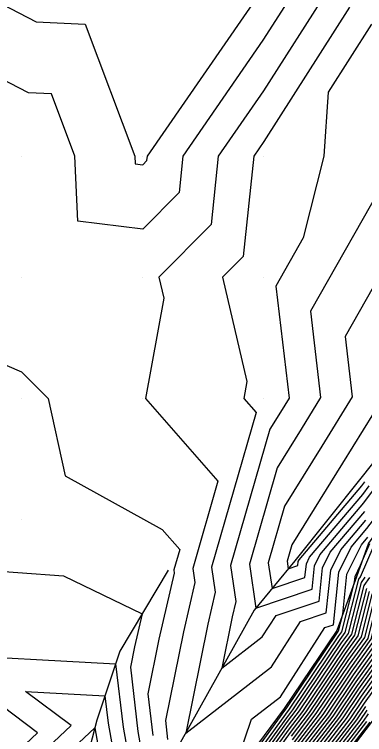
# Model space of a CAD drawing. Extents: x 2188792 to 2191981, y 386090 to 389710.
# Drawn here: x 2191269.6 to 2191298.5, y 388772.5 to 388832 of the extents above; entities that cross this region are included whole.
import ezdxf

# ---------------------------------------------------------------- set-up
doc = ezdxf.new("R2010")
doc.units = 0
for name, color, linetype in [('DTM Contours Major', 7, 'Continuous'), ('DTM Contours Minor', 7, 'Continuous'), ('Exist DTM QL2 LIDAR Elevation Point', 7, 'Continuous'), ('PH Exist DTM Breakline', 7, 'Continuous')]:
    doc.layers.add(name, color=color, linetype=linetype)

msp = doc.modelspace()

# ---------------------------------------------------------------- linework, layer by layer
at = {"layer": 'DTM Contours Major'}
for points in [[(2191292.899, 388770.903), (2191295.382, 388774.132), (2191297.622, 388777.463), (2191299.634, 388780.255), (2191300.284, 388782.813), (2191302.092, 388785.345), (2191302.753, 388786.893), (2191303.94, 388788.469), (2191304.844, 388789.054), (2191306.772, 388791.753), (2191311.035, 388795.862), (2191314.121, 388798.832), (2191316.822, 388801.471), (2191319.914, 388804.447), (2191322.615, 388807.085), (2191325.262, 388809.822), (2191328.859, 388813.049), (2191331.54, 388815.829), (2191333.454, 388818.145), (2191335.717, 388822.042), (2191337.06, 388823.882), (2191340.605, 388827.406), (2191341.978, 388829.191), (2191347.591, 388835.437)], [(2191292.503, 388772.405), (2191294.002, 388774.354), (2191297.076, 388778.923), (2191298.283, 388780.6), (2191299.169, 388784.079), (2191300.142, 388785.443), (2191301.035, 388787.532), (2191302.636, 388789.66), (2191303.857, 388790.45), (2191305.012, 388792.067), (2191310.724, 388797.572), (2191312.614, 388799.392), (2191316.22, 388802.913), (2191318.139, 388804.761), (2191321.731, 388808.269), (2191325.251, 388811.908), (2191327.472, 388813.901), (2191331.025, 388817.585), (2191332.183, 388818.987), (2191335.18, 388824.147), (2191335.642, 388824.779), (2191340.341, 388829.451), (2191340.737, 388829.965), (2191344.785, 388834.47)], [(2191293.294, 388769.401), (2191296.761, 388773.911), (2191298.169, 388776.003), (2191300.984, 388779.911), (2191301.4, 388781.546), (2191304.042, 388785.247), (2191304.472, 388786.253), (2191305.243, 388787.278), (2191305.831, 388787.658), (2191308.532, 388791.439), (2191311.346, 388794.152), (2191315.628, 388798.273), (2191317.425, 388800.029), (2191321.688, 388804.133), (2191323.499, 388805.901), (2191325.273, 388807.735), (2191330.246, 388812.197), (2191332.056, 388814.074), (2191334.725, 388817.303), (2191336.254, 388819.937), (2191338.479, 388822.985), (2191340.869, 388825.361), (2191343.22, 388828.417), (2191347.017, 388832.643)], [(2191299.096, 388831.174), (2191295.525, 388825.572), (2191295.183, 388820.277), (2191293.48, 388813.526), (2191291.224, 388809.554), (2191292.301, 388800.311), (2191291.588, 388799.157), (2191290.714, 388797.743), (2191287.474, 388786.479), (2191287.904, 388783.506), (2191287.613, 388782.251), (2191286.752, 388778.008), (2191290.096, 388780.592), (2191291.228, 388782.358), (2191294.794, 388783.548), (2191295.076, 388786.284), (2191295.711, 388787.582), (2191298.553, 388790.945)], [(2191287.199, 388767.11), (2191292.108, 388773.907), (2191292.622, 388774.575), (2191296.53, 388780.384), (2191296.933, 388780.944), (2191298.053, 388785.345), (2191298.192, 388785.54), (2191299.317, 388788.172)], [(2191268.061, 388769.402), (2191271.554, 388772.679), (2191262.893, 388779.195), (2191277.989, 388778.365), (2191278.602, 388773.126), (2191279.126, 388770.194)], [(2191298.715, 388774.542), (2191298.141, 388773.689), (2191293.689, 388767.899)]]:
    msp.add_lwpolyline(points, dxfattribs=at)
at = {"layer": 'DTM Contours Minor'}
for points in [[(2191266.424, 388833.972), (2191271.436, 388831.379), (2191275.464, 388831.184), (2191279.574, 388820.277), (2191279.601, 388819.65), (2191280.229, 388819.573), (2191280.579, 388819.927), (2191280.616, 388820.277), (2191290.114, 388834.039), (2191291.905, 388836.849), (2191295.795, 388837.582), (2191299.808, 388842.006), (2191300.98, 388843.635), (2191305.161, 388848.187), (2191310.164, 388853.403), (2191310.693, 388853.668), (2191315.854, 388859.163), (2191316.127, 388859.511), (2191316.714, 388859.818), (2191323.072, 388867.358)], [(2191324.99, 388865.463), (2191320.335, 388859.942), (2191317.629, 388858.528), (2191316.374, 388856.923), (2191311.825, 388852.08), (2191310.175, 388851.252), (2191305.992, 388846.891), (2191302.496, 388843.085), (2191299.9, 388839.474), (2191296.753, 388836.005), (2191293.703, 388835.43), (2191290.149, 388829.855), (2191283.539, 388820.277), (2191283.222, 388817.284), (2191280.229, 388814.253), (2191274.862, 388814.911), (2191274.63, 388820.277), (2191272.694, 388825.415), (2191270.797, 388825.507), (2191260.854, 388830.652)], [(2191326.908, 388863.568), (2191323.955, 388860.066), (2191319.132, 388857.545), (2191316.893, 388854.682), (2191312.957, 388850.491), (2191310.186, 388849.102), (2191306.823, 388845.596), (2191304.012, 388842.535), (2191299.991, 388836.942), (2191297.711, 388834.428), (2191295.5, 388834.011), (2191290.184, 388825.672), (2191286.461, 388820.277), (2191285.865, 388814.641), (2191281.555, 388810.277), (2191281.962, 388808.544), (2191280.452, 388800.275), (2191286.43, 388793.455), (2191284.356, 388786.244), (2191284.525, 388785.072), (2191283.584, 388781.016), (2191282.098, 388773.697), (2191282.282, 388772.122)], [(2191292.662, 388771.804), (2191294.554, 388774.265), (2191297.295, 388778.339), (2191298.824, 388780.462), (2191299.615, 388783.572), (2191300.922, 388785.403), (2191301.722, 388787.276), (2191303.158, 388789.184), (2191304.252, 388789.892), (2191305.716, 388791.942), (2191310.848, 388796.888), (2191313.216, 388799.168), (2191316.461, 388802.336), (2191318.849, 388804.636), (2191322.085, 388807.795), (2191325.255, 388811.073), (2191328.027, 388813.56), (2191331.231, 388816.882), (2191332.691, 388818.65), (2191335.395, 388823.305), (2191336.209, 388824.421), (2191340.447, 388828.633), (2191341.233, 388829.656), (2191347.935, 388837.113)], [(2191292.583, 388772.105), (2191294.278, 388774.31), (2191297.185, 388778.631), (2191298.553, 388780.531), (2191299.392, 388783.826), (2191300.532, 388785.423), (2191301.379, 388787.404), (2191302.897, 388789.422), (2191304.054, 388790.171), (2191305.364, 388792.004), (2191310.786, 388797.23), (2191312.915, 388799.28), (2191316.34, 388802.625), (2191318.494, 388804.698), (2191321.908, 388808.032), (2191325.253, 388811.491), (2191327.75, 388813.731), (2191331.128, 388817.234), (2191332.437, 388818.818), (2191335.288, 388823.726), (2191335.925, 388824.6), (2191340.394, 388829.042), (2191340.985, 388829.81), (2191347.035, 388836.543)], [(2191292.741, 388771.504), (2191294.83, 388774.221), (2191297.404, 388778.047), (2191299.094, 388780.393), (2191299.838, 388783.319), (2191301.312, 388785.384), (2191302.066, 388787.148), (2191303.418, 388788.945), (2191304.449, 388789.613), (2191306.068, 388791.879), (2191310.911, 388796.546), (2191313.518, 388799.056), (2191316.581, 388802.048), (2191319.204, 388804.573), (2191322.261, 388807.559), (2191325.258, 388810.656), (2191328.305, 388813.39), (2191331.334, 388816.531), (2191332.946, 388818.482), (2191335.502, 388822.884), (2191336.493, 388824.241), (2191340.5, 388828.224), (2191341.482, 388829.501), (2191347.82, 388836.554)], [(2191292.82, 388771.204), (2191295.106, 388774.177), (2191297.513, 388777.755), (2191299.364, 388780.324), (2191300.061, 388783.066), (2191301.702, 388785.364), (2191302.41, 388787.02), (2191303.679, 388788.707), (2191304.646, 388789.333), (2191306.42, 388791.816), (2191310.973, 388796.204), (2191313.819, 388798.944), (2191316.702, 388801.759), (2191319.559, 388804.51), (2191322.438, 388807.322), (2191325.26, 388810.239), (2191328.582, 388813.219), (2191331.437, 388816.18), (2191333.2, 388818.313), (2191335.61, 388822.463), (2191336.776, 388824.062), (2191340.552, 388827.815), (2191341.73, 388829.346), (2191347.705, 388835.995)], [(2191292.978, 388770.603), (2191295.658, 388774.088), (2191297.732, 388777.171), (2191299.904, 388780.187), (2191300.507, 388782.559), (2191302.482, 388785.325), (2191303.097, 388786.765), (2191304.2, 388788.231), (2191305.041, 388788.775), (2191307.124, 388791.69), (2191311.097, 388795.52), (2191314.422, 388798.72), (2191316.943, 388801.183), (2191320.269, 388804.384), (2191322.792, 388806.848), (2191325.264, 388809.404), (2191329.137, 388812.879), (2191331.643, 388815.478), (2191333.708, 388817.977), (2191335.825, 388821.621), (2191337.344, 388823.703), (2191340.658, 388826.997), (2191342.227, 388829.036), (2191347.476, 388834.878)], [(2191293.057, 388770.302), (2191295.934, 388774.044), (2191297.841, 388776.879), (2191300.174, 388780.118), (2191300.73, 388782.306), (2191302.872, 388785.305), (2191303.441, 388786.637), (2191304.461, 388787.993), (2191305.239, 388788.496), (2191307.476, 388791.627), (2191311.16, 388795.178), (2191314.723, 388798.609), (2191317.063, 388800.894), (2191320.623, 388804.321), (2191322.969, 388806.611), (2191325.266, 388808.987), (2191329.414, 388812.708), (2191331.746, 388815.127), (2191333.962, 388817.808), (2191335.932, 388821.2), (2191337.627, 388823.523), (2191340.711, 388826.588), (2191342.475, 388828.882), (2191347.361, 388834.319)], [(2191293.136, 388770.002), (2191296.21, 388773.999), (2191297.95, 388776.587), (2191300.444, 388780.049), (2191300.953, 388782.053), (2191303.262, 388785.286), (2191303.784, 388786.509), (2191304.721, 388787.754), (2191305.436, 388788.217), (2191307.828, 388791.565), (2191311.222, 388794.836), (2191315.025, 388798.497), (2191317.184, 388800.606), (2191320.978, 388804.259), (2191323.145, 388806.375), (2191325.269, 388808.57), (2191329.691, 388812.538), (2191331.85, 388814.776), (2191334.216, 388817.64), (2191336.04, 388820.779), (2191337.911, 388823.344), (2191340.763, 388826.179), (2191342.723, 388828.727), (2191347.247, 388833.76)], [(2191293.215, 388769.702), (2191296.486, 388773.955), (2191298.059, 388776.295), (2191300.714, 388779.98), (2191301.177, 388781.8), (2191303.652, 388785.266), (2191304.128, 388786.381), (2191304.982, 388787.516), (2191305.633, 388787.938), (2191308.18, 388791.502), (2191311.284, 388794.494), (2191315.326, 388798.385), (2191317.305, 388800.317), (2191321.333, 388804.196), (2191323.322, 388806.138), (2191325.271, 388808.152), (2191329.969, 388812.367), (2191331.953, 388814.425), (2191334.471, 388817.472), (2191336.147, 388820.358), (2191338.195, 388823.164), (2191340.816, 388825.77), (2191342.971, 388828.572), (2191347.132, 388833.202)], [(2191297.298, 388832.593), (2191290.22, 388821.488), (2191289.384, 388820.277), (2191288.508, 388811.998), (2191286.808, 388810.277), (2191288.823, 388801.682), (2191288.567, 388800.275), (2191289.584, 388799.115), (2191285.915, 388786.361), (2191286.215, 388784.289), (2191285.599, 388781.633), (2191283.776, 388772.655), (2191290.852, 388778.123), (2191293.248, 388781.859), (2191295.381, 388782.571), (2191295.746, 388786.109), (2191296.568, 388787.788), (2191298.637, 388790.237)], [(2191293.373, 388769.101), (2191297.037, 388773.866), (2191298.278, 388775.711), (2191301.254, 388779.842), (2191301.623, 388781.293), (2191304.432, 388785.227), (2191304.815, 388786.125), (2191305.503, 388787.04), (2191306.028, 388787.379), (2191308.884, 388791.376), (2191311.409, 388793.81), (2191315.929, 388798.161), (2191317.546, 388799.74), (2191322.043, 388804.07), (2191323.676, 388805.664), (2191325.275, 388807.318), (2191330.523, 388812.026), (2191332.159, 388813.723), (2191334.979, 388817.135), (2191336.362, 388819.516), (2191338.762, 388822.805), (2191340.922, 388824.952), (2191343.468, 388828.262), (2191346.903, 388832.084)], [(2191300.491, 388818.777), (2191294.076, 388807.479), (2191294.906, 388800.357), (2191293.296, 388797.751), (2191291.323, 388794.557), (2191289.033, 388786.596), (2191289.558, 388782.973), (2191294.207, 388784.525), (2191294.406, 388786.459), (2191294.855, 388787.376), (2191298.468, 388791.652), (2191299.287, 388792.722)], [(2191287.511, 388768.771), (2191289.198, 388773.792), (2191291.607, 388775.654), (2191295.268, 388781.361), (2191295.968, 388781.594), (2191296.416, 388785.935), (2191297.424, 388787.994), (2191298.721, 388789.53), (2191300.392, 388791.711), (2191302.041, 388792.632), (2191302.479, 388793.145), (2191310.133, 388800.279), (2191310.264, 388800.378), (2191311.929, 388801.973), (2191315.255, 388805.221), (2191315.3, 388805.264), (2191320.317, 388810.164), (2191325.233, 388815.246), (2191325.254, 388815.264)], [(2191301.434, 388813.34), (2191296.928, 388805.404), (2191297.511, 388800.402), (2191295.005, 388796.345), (2191291.932, 388791.372), (2191290.593, 388786.714), (2191290.899, 388784.594), (2191293.619, 388785.502), (2191293.736, 388786.633), (2191293.999, 388787.17), (2191298.384, 388792.36), (2191298.919, 388793.059)], [(2191264.775, 388804.823), (2191270.228, 388802.464), (2191272.426, 388800.275), (2191273.828, 388793.875), (2191281.831, 388789.445), (2191283.277, 388787.796), (2191282.797, 388786.126), (2191282.836, 388785.855), (2191281.569, 388780.398), (2191280.654, 388775.888), (2191281.056, 388772.457)], [(2191300.116, 388800.447), (2191296.713, 388794.939), (2191292.541, 388788.186), (2191292.152, 388786.831), (2191292.241, 388786.215), (2191293.032, 388786.479), (2191293.066, 388786.808), (2191293.143, 388786.964), (2191298.3, 388793.068), (2191298.551, 388793.396)], [(2191286.626, 388767.136), (2191291.95, 388774.508), (2191292.071, 388774.664), (2191296.311, 388780.968), (2191296.393, 388781.082), (2191296.747, 388782.472), (2191297.086, 388785.76), (2191298.28, 388788.2), (2191298.806, 388788.822)], [(2191286.913, 388767.123), (2191292.029, 388774.208), (2191292.347, 388774.62), (2191296.42, 388780.676), (2191296.663, 388781.013), (2191297.708, 388785.121), (2191297.756, 388785.586), (2191298.206, 388786.503), (2191298.973, 388788.3)], [(2191268.787, 388772.091), (2191260.227, 388778.532), (2191256.787, 388780.274), (2191256.874, 388783.627), (2191260.227, 388784.198), (2191266.13, 388786.176), (2191273.7, 388785.62), (2191280.188, 388782.508), (2191279.555, 388779.78), (2191279.21, 388778.08), (2191279.829, 388772.791), (2191280.216, 388770.621)], [(2191287.486, 388767.098), (2191292.187, 388773.607), (2191292.898, 388774.531), (2191296.639, 388780.091), (2191297.203, 388780.875), (2191298.276, 388785.092), (2191298.582, 388785.521)], [(2191287.773, 388767.085), (2191292.266, 388773.306), (2191293.174, 388774.487), (2191296.748, 388779.799), (2191297.473, 388780.806), (2191298.499, 388784.839), (2191298.972, 388785.501)], [(2191288.06, 388767.072), (2191292.345, 388773.006), (2191293.45, 388774.443), (2191296.857, 388779.507), (2191297.743, 388780.737), (2191298.722, 388784.585)], [(2191288.346, 388767.059), (2191292.424, 388772.706), (2191293.726, 388774.398), (2191296.967, 388779.215), (2191298.013, 388780.669), (2191298.946, 388784.332)], [(2191301.524, 388779.773), (2191298.387, 388775.418), (2191297.313, 388773.822), (2191293.452, 388768.8)], [(2191301.794, 388779.705), (2191298.497, 388775.126), (2191297.589, 388773.778), (2191293.531, 388768.5)], [(2191269.974, 388769.189), (2191274.32, 388773.267), (2191270.566, 388776.091), (2191277.109, 388775.732), (2191277.375, 388773.46), (2191278.035, 388769.766)], [(2191298.606, 388774.834), (2191297.865, 388773.733), (2191293.61, 388768.2)], [(2191298.824, 388774.25), (2191298.417, 388773.645), (2191293.768, 388767.599)], [(2191298.693, 388773.601), (2191293.847, 388767.298)], [(2191298.969, 388773.556), (2191293.926, 388766.998)], [(2191271.888, 388768.977), (2191276.274, 388773.092), (2191276.944, 388769.338)]]:
    msp.add_lwpolyline(points, dxfattribs=at)
at = {"layer": 'Exist DTM QL2 LIDAR Elevation Point'}
for p, q in [((2191270.228, 388820.277), (2191270.228, 388820.277)), ((2191280.229, 388820.277), (2191280.229, 388820.277)), ((2191290.23, 388820.277), (2191290.23, 388820.277)), ((2191270.228, 388810.277), (2191270.228, 388810.277)), ((2191280.229, 388810.277), (2191280.229, 388810.277)), ((2191290.23, 388810.277), (2191290.23, 388810.277)), ((2191270.228, 388800.275), (2191270.228, 388800.275)), ((2191280.229, 388800.275), (2191280.229, 388800.275)), ((2191290.23, 388800.275), (2191290.23, 388800.275)), ((2191270.228, 388790.275), (2191270.228, 388790.275))]:
    msp.add_line(p, q, dxfattribs=at)
at = {"layer": 'PH Exist DTM Breakline'}
for points in [[(2191370.238, 388870.282), (2191370.217, 388866.81), (2191370.238, 388860.281), (2191368.99, 388856.887), (2191367.361, 388854.804), (2191365.524, 388852.935), (2191363.531, 388851.766), (2191360.237, 388850.28), (2191351.662, 388845.801), (2191340.235, 388840.279), (2191335.882, 388835.463), (2191332.992, 388833.295), (2191330.234, 388830.278), (2191321.656, 388820.209), (2191317.276, 388814.555), (2191312.895, 388808.901), (2191303.659, 388800.509), (2191298.225, 388793.694), (2191292.791, 388786.879), (2191289.418, 388782.805), (2191283.322, 388771.839), (2191280.21, 388765.117)], [(2191362.495, 388845.944), (2191360.381, 388844.682), (2191355.36, 388842.362), (2191348, 388837.432), (2191340.235, 388830.278), (2191334.899, 388825.249), (2191330.234, 388820.277), (2191325.233, 388815.277), (2191320.233, 388810.277), (2191315.232, 388805.276), (2191310.232, 388800.275), (2191302.382, 388792.537), (2191300.936, 388791.214), (2191298.863, 388788.34), (2191297.867, 388785.557), (2191296.255, 388781.117), (2191291.902, 388774.691)], [(2191352.877, 388833.49), (2191345.817, 388826.798), (2191341.415, 388821.128), (2191337.374, 388815.549), (2191333.127, 388810.427), (2191325.295, 388803.494), (2191318.623, 388797.161), (2191311.951, 388790.829), (2191307.664, 388785.065), (2191303.378, 388779.301), (2191299.091, 388773.537), (2191293.975, 388766.809), (2191288.86, 388760.081), (2191282.364, 388752.066), (2191277.959, 388747.937), (2191271.36, 388740.602), (2191264.761, 388733.267), (2191258.162, 388725.932), (2191251.563, 388718.597), (2191244.964, 388711.262), (2191237.957, 388704.693), (2191230.951, 388698.124), (2191223.944, 388691.555)], [(2191282.327, 388786.091), (2191278.336, 388779.406), (2191276.436, 388773.716), (2191275.108, 388768.619), (2191272.02, 388762.403), (2191270.228, 388760.272)], [(2191291.902, 388774.691), (2191286.308, 388767.15), (2191281.372, 388760.308), (2191277.892, 388754.749), (2191271.006, 388745.367)]]:
    msp.add_lwpolyline(points, dxfattribs=at)

doc.saveas('drawing.dxf')
